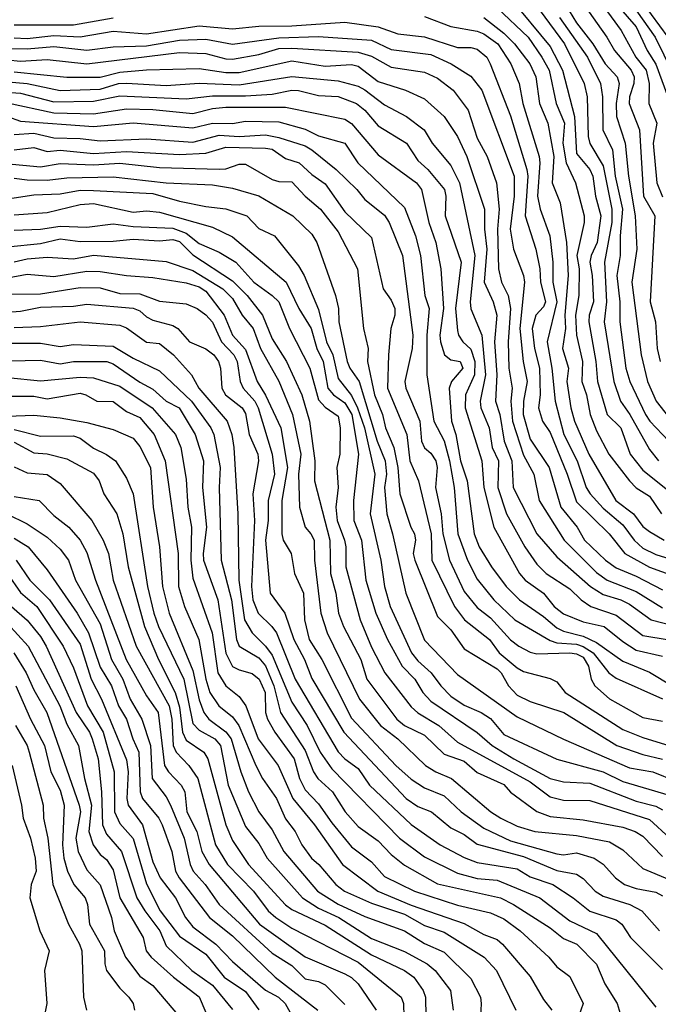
# Model space of a CAD drawing. Header units: metres. Extents: x -51132 to -49532, y -231222 to -229437.
# Tile 265 of 656: x -51038 to -50989, y -230081 to -230007. Entities that reach past the tile are written whole.
import ezdxf

# ---------------------------------------------------------------- set-up
doc = ezdxf.new("R2010")
doc.units = ezdxf.units.M
for name, color, linetype in [('CONTOUR_HALF', 8, 'Continuous'), ('CONTOUR_INDEX', 1, 'Continuous'), ('CONTOUR_INTER', 3, 'Continuous')]:
    doc.layers.add(name, color=color, linetype=linetype)

msp = doc.modelspace()

# ---------------------------------------------------------------- linework, layer by layer
at = {"layer": 'CONTOUR_HALF'}
for points, elevation in [([(-50994.761, -230004.259), (-50992.205, -230007.759), (-50991.1, -230009.759), (-50990.327, -230010.759), (-50990.086, -230011.759), (-50990.126, -230013.259), (-50989.506, -230014.759), (-50989.792, -230016.259), (-50989.52, -230019.259), (-50989.08, -230020.306)], 37.5), ([(-51001.58, -230006.044), (-50999.239, -230008.259), (-50998.193, -230009.759), (-50997.655, -230010.759), (-50997.131, -230013.259), (-50996.494, -230014.759), (-50996.619, -230016.259), (-50996.371, -230017.759), (-50995.661, -230019.259), (-50995.017, -230021.759), (-50995.008, -230022.259), (-50995.55, -230024.759), (-50995.393, -230025.759), (-50995.413, -230027.759), (-50995.671, -230029.259), (-50995.586, -230030.759), (-50995.126, -230032.759), (-50995.172, -230034.259), (-50994.82, -230035.259), (-50994.562, -230036.759), (-50994.08, -230037.987), (-50993.135, -230039.759), (-50991.58, -230041.773), (-50991.08, -230042.284), (-50990.08, -230042.917), (-50989.167, -230044.259)], 40.5), ([(-51007.08, -230006.686), (-51005.08, -230007.455), (-51003.08, -230007.803), (-51002.58, -230007.996), (-51001.523, -230008.759), (-51000.534, -230010.259), (-50999.927, -230011.759), (-50999.647, -230013.259), (-50998.412, -230017.259), (-50998.347, -230017.759), (-50998.529, -230020.259), (-50998.337, -230021.259), (-50997.598, -230023.259), (-50997.362, -230025.259), (-50997.377, -230026.759), (-50997.064, -230028.259), (-50997.812, -230031.259), (-50997.44, -230033.259), (-50997.195, -230035.759), (-50996.544, -230038.259), (-50995.532, -230040.259), (-50994.866, -230042.259), (-50994.565, -230042.759), (-50993.58, -230043.835), (-50992.08, -230045.09), (-50991.238, -230046.259), (-50990.58, -230046.843), (-50989.58, -230047.322), (-50987.08, -230048.116)], 41.5), ([(-50998.336, -230006.259), (-50996.503, -230008.759), (-50994.996, -230011.759), (-50994.78, -230012.759), (-50994.705, -230015.759), (-50994.58, -230016.28), (-50993.58, -230017.98), (-50992.921, -230021.259), (-50992.922, -230022.259), (-50993.46, -230025.259), (-50993.319, -230028.259), (-50993.489, -230029.759), (-50992.772, -230034.259), (-50992.273, -230035.759), (-50991.559, -230036.759), (-50990.08, -230039.392), (-50989.393, -230040.259)], 39.5), ([(-50996.149, -230006.259), (-50995.58, -230007.173), (-50994.341, -230008.759), (-50993.41, -230010.259), (-50992.505, -230011.259), (-50992.353, -230011.759), (-50992.585, -230013.259), (-50992.552, -230014.259), (-50991.909, -230016.259), (-50991.666, -230018.759), (-50991.156, -230021.759), (-50991.04, -230024.259), (-50991.394, -230026.759), (-50990.711, -230032.259), (-50990.22, -230034.259), (-50989.569, -230035.759), (-50988.08, -230037.647)], 38.5), ([(-50991.062, -230006.259), (-50989.647, -230008.259), (-50987.671, -230012.259)], 36.5), ([(-51038.08, -230007.319), (-51033.58, -230007.329), (-51030.58, -230006.799)], 41.5), ([(-51038.58, -230009.099), (-51037.08, -230009.135), (-51035.08, -230008.947), (-51032.58, -230009.234), (-51030.58, -230008.988), (-51028.08, -230008.898), (-51025.58, -230008.493), (-51023.58, -230008.412), (-51021.58, -230008.794), (-51018.08, -230008.31), (-51015.08, -230008.208), (-51011.08, -230008.474), (-51009.58, -230009.182), (-51006.58, -230009.56), (-51005.047, -230010.259), (-51003.58, -230011.206), (-51002.74, -230012.259), (-51000.29, -230018.759), (-51000.283, -230020.259), (-51000.601, -230022.759), (-51000.343, -230024.259), (-50999.586, -230026.259), (-50999.525, -230026.759), (-50999.871, -230030.259), (-50999.622, -230032.759), (-50999.31, -230034.259), (-50999.593, -230035.759), (-50999.608, -230036.759), (-50999.08, -230038.62), (-50997.657, -230040.759), (-50996.774, -230043.759), (-50995.532, -230045.259), (-50994.973, -230046.259), (-50993.398, -230047.759), (-50992.58, -230048.345), (-50991.08, -230048.964), (-50989.08, -230049.999)], 42.5), ([(-51038.08, -230010.879), (-51034.08, -230011.284), (-51032.08, -230011.288), (-51031.58, -230011.274), (-51030.08, -230010.904), (-51028.08, -230010.712), (-51024.08, -230010.631), (-51022.08, -230010.921), (-51021.08, -230010.923), (-51017.08, -230010.052), (-51014.58, -230010.434), (-51012.58, -230010.317), (-51012.08, -230010.448), (-51010.58, -230011.592), (-51008.496, -230012.259), (-51007.08, -230012.924), (-51005.576, -230014.259), (-51004.58, -230015.765), (-51003.858, -230017.259), (-51002.54, -230021.259), (-51002.533, -230022.759), (-51002.359, -230024.259), (-51002.554, -230026.759), (-51001.875, -230028.259), (-51001.601, -230029.259), (-51001.791, -230031.259), (-51001.615, -230033.759), (-51001.709, -230035.759), (-51001.38, -230036.759), (-51001.052, -230038.759), (-51000.463, -230040.259), (-51000.365, -230042.259), (-50998.58, -230045.764), (-50997.08, -230047.497), (-50994.528, -230049.759), (-50993.58, -230050.343), (-50992.228, -230050.759), (-50991.58, -230051.09), (-50989.944, -230052.259), (-50988.08, -230052.758)], 43.5), ([(-51041.08, -230012.243), (-51037.58, -230012.482), (-51035.08, -230013.138), (-51032.08, -230013.099), (-51030.08, -230012.691), (-51025.08, -230012.91), (-51023.08, -230012.678), (-51020.58, -230012.689), (-51018.58, -230012.565), (-51017.08, -230012.253), (-51016.58, -230012.272), (-51015.08, -230012.662), (-51013.58, -230012.742), (-51012.196, -230013.259), (-51011.568, -230013.759), (-51010.58, -230014.955), (-51008.428, -230016.259), (-51007.58, -230017.564), (-51006.825, -230018.259), (-51005.561, -230019.759), (-51005.449, -230020.259), (-51005.495, -230021.759), (-51004.301, -230025.259), (-51004.734, -230028.759), (-51004.58, -230030.403), (-51004.51, -230030.759), (-51004.161, -230031.259), (-51003.58, -230031.812), (-51003.259, -230032.759), (-51003.281, -230033.759), (-51003.981, -230035.259), (-51003.997, -230036.259), (-51002.737, -230040.259), (-51002.583, -230042.259), (-51001.818, -230045.259), (-50999.887, -230048.759), (-50999.454, -230049.259), (-50998.087, -230050.259), (-50997.275, -230051.259), (-50996.58, -230051.818), (-50995.08, -230052.412), (-50993.503, -230052.759), (-50992.08, -230053.916), (-50991.08, -230054.549), (-50989.08, -230055.004)], 44.5), ([(-51039.58, -230013.886), (-51037.58, -230014.61), (-51032.08, -230015.01), (-51029.08, -230014.725), (-51024.58, -230015.093), (-51023.08, -230014.749), (-51021.58, -230014.784), (-51020.58, -230014.611), (-51018.08, -230014.662), (-51016.08, -230015.194), (-51015.08, -230015.709), (-51013.08, -230016.252), (-51012.093, -230017.759), (-51008.58, -230021.117), (-51007.76, -230023.259), (-51007.366, -230024.759), (-51007.052, -230027.759), (-51006.717, -230028.759), (-51006.895, -230030.759), (-51006.885, -230033.759), (-51006.371, -230037.259), (-51005.58, -230038.739), (-51005.186, -230040.259), (-51004.836, -230042.259), (-51004.545, -230045.759), (-51003.831, -230047.759), (-51003.08, -230049.201), (-51001.83, -230050.759), (-51000.237, -230052.259), (-50997.58, -230053.822), (-50997.08, -230054.015), (-50995.58, -230054.114), (-50995.08, -230054.293), (-50994.316, -230054.759), (-50993.132, -230056.259), (-50992.58, -230056.686), (-50989.08, -230058.231)], 45.5), ([(-51038.08, -230016.758), (-51036.58, -230016.6), (-51035.58, -230016.878), (-51034.58, -230016.799), (-51032.08, -230017.046), (-51029.58, -230016.895), (-51025.58, -230017.128), (-51023.58, -230017.025), (-51022.08, -230016.553), (-51019.08, -230016.633), (-51018.58, -230016.717), (-51017.58, -230017.419), (-51016.528, -230017.759), (-51015.58, -230018.637), (-51014.58, -230019.333), (-51013.08, -230021.444), (-51011.08, -230023.394), (-51010.18, -230027.259), (-51009.58, -230028.133), (-51009.32, -230028.759), (-51009.298, -230029.259), (-51009.609, -230030.259), (-51009.8, -230032.259), (-51009.869, -230034.759), (-51008.41, -230038.259), (-51008.176, -230040.259), (-51007.521, -230041.759), (-51006.576, -230045.759), (-51006.511, -230047.759), (-51004.813, -230051.259), (-51004.052, -230052.259), (-51002.166, -230053.759), (-51001.437, -230054.759), (-51000.08, -230055.889), (-50999.58, -230056.179), (-50997.58, -230056.698), (-50997.08, -230056.957), (-50996.444, -230057.759), (-50992.08, -230060.561), (-50990.58, -230061.149), (-50986.58, -230062.402)], 46.5), ([(-51038.08, -230018.897), (-51037.08, -230019.041), (-51035.58, -230019.049), (-51034.08, -230018.884), (-51030.58, -230018.806), (-51026.58, -230019.269), (-51023.08, -230019.396), (-51021.58, -230019.653), (-51019.58, -230020.239), (-51017.024, -230021.759), (-51015.58, -230023.137), (-51015.206, -230023.759), (-51013.79, -230027.759), (-51013.562, -230028.759), (-51013.53, -230029.759), (-51012.911, -230032.759), (-51012.704, -230033.259), (-51011.992, -230034.259), (-51010.646, -230038.759), (-51010.037, -230040.259), (-51009.934, -230041.259), (-51010.089, -230042.259), (-51009.92, -230044.259), (-51009.477, -230045.759), (-51008.483, -230050.259), (-51007.08, -230053.799), (-51004.58, -230056.401), (-51000.08, -230059.583), (-50996.58, -230061.283), (-50991.58, -230063.435), (-50989.819, -230063.759), (-50988.08, -230064.446)], 47.5), ([(-51038.08, -230021.686), (-51035.58, -230021.493), (-51033.08, -230020.902), (-51032.08, -230020.82), (-51029.08, -230021.481), (-51028.08, -230021.361), (-51027.08, -230021.485), (-51023.08, -230022.616), (-51021.58, -230023.349), (-51017.517, -230026.759), (-51016.565, -230028.759), (-51015.632, -230030.259), (-51015.197, -230031.759), (-51014.721, -230032.759), (-51014.367, -230034.759), (-51013.951, -230035.259), (-51013.08, -230035.868), (-51012.555, -230036.759), (-51012.06, -230039.759), (-51012.444, -230043.259), (-51012.407, -230044.759), (-51011.832, -230046.259), (-51011.498, -230049.259), (-51010.743, -230051.759), (-51009.876, -230053.759), (-51008.76, -230055.759), (-51007.807, -230056.759), (-51007.182, -230057.759), (-51006.58, -230058.407), (-51003.08, -230060.78), (-51001.956, -230061.759), (-51000.331, -230062.759), (-50997.563, -230064.259), (-50996.58, -230064.498), (-50994.58, -230064.608), (-50991.08, -230065.964), (-50989.58, -230066.336), (-50989.08, -230066.61)], 48.5), ([(-51038.58, -230024.103), (-51036.08, -230023.836), (-51034.58, -230023.478), (-51033.08, -230023.694), (-51030.58, -230023.675), (-51029.08, -230023.514), (-51027.08, -230023.64), (-51026.08, -230023.539), (-51025.58, -230023.691), (-51024.58, -230024.688), (-51021.58, -230026.652), (-51020.453, -230027.759), (-51019.303, -230029.259), (-51018.58, -230031.032), (-51017.499, -230032.759), (-51016.341, -230035.259), (-51015.76, -230037.259), (-51015.348, -230040.259), (-51015.366, -230041.759), (-51014.223, -230046.259), (-51014.174, -230048.759), (-51013.77, -230050.259), (-51013.567, -230051.759), (-51013.184, -230052.759), (-51011.887, -230055.259), (-51011.418, -230056.759), (-51009.154, -230059.759), (-51008.58, -230060.252), (-51007.08, -230060.969), (-51005.58, -230062.426), (-51004.08, -230062.955), (-51003.08, -230063.812), (-51001.08, -230064.714), (-51000.58, -230065.28), (-50998.58, -230066.754), (-50997.58, -230067.12), (-50995.08, -230067.369), (-50992.08, -230067.924), (-50991.159, -230068.259), (-50990.58, -230068.613), (-50989.08, -230070.155)], 49.5), ([(-51038.58, -230026.445), (-51037.08, -230026.158), (-51035.08, -230026.33), (-51032.58, -230025.941), (-51031.58, -230025.945), (-51029.58, -230026.258), (-51027.58, -230026.397), (-51025.08, -230026.817), (-51024.08, -230027.125), (-51023.58, -230027.43), (-51022.214, -230029.259), (-51021.583, -230030.759), (-51020.58, -230031.855), (-51019.721, -230034.259), (-51019.08, -230035.308), (-51017.912, -230037.759), (-51017.417, -230040.759), (-51017.845, -230043.259), (-51017.851, -230045.759), (-51017.741, -230046.259), (-51017.129, -230047.259), (-51016.898, -230048.759), (-51016.202, -230050.259), (-51016.126, -230052.259), (-51015.772, -230053.759), (-51014.817, -230055.259), (-51012.58, -230059.685), (-51009.244, -230063.259), (-51008.08, -230064.305), (-51007.08, -230064.965), (-51005.58, -230065.558), (-51004.311, -230066.759), (-51002.58, -230068.012), (-51000.58, -230068.964), (-50997.08, -230069.936), (-50996.58, -230070.015), (-50995.58, -230069.873), (-50994.257, -230070.259), (-50993.58, -230070.726), (-50992.63, -230071.759), (-50991.951, -230072.259), (-50991.08, -230072.566), (-50989.58, -230072.833), (-50989.08, -230073.104)], 50.5), ([(-51038.58, -230029.017), (-51037.58, -230028.952), (-51036.08, -230028.647), (-51033.58, -230028.568), (-51032.58, -230028.417), (-51029.08, -230028.714), (-51028.58, -230028.916), (-51028.08, -230029.379), (-51027.58, -230029.635), (-51026.08, -230030.024), (-51025.711, -230030.259), (-51024.821, -230031.259), (-51023.58, -230031.809), (-51022.972, -230032.259), (-51022.625, -230032.759), (-51022.491, -230033.259), (-51022.389, -230034.759), (-51022.105, -230035.259), (-51020.846, -230036.259), (-51020.58, -230036.694), (-51020.303, -230038.259), (-51019.67, -230039.759), (-51019.607, -230040.259), (-51020.049, -230042.759), (-51019.905, -230044.759), (-51020.145, -230049.759), (-51020.044, -230050.759), (-51019.624, -230051.759), (-51018.591, -230052.759), (-51018.25, -230053.259), (-51016.84, -230056.759), (-51013.58, -230062.245), (-51013.088, -230062.759), (-51012.08, -230063.494), (-51011.215, -230064.759), (-51008.08, -230067.729), (-51005.885, -230069.259), (-51004.08, -230070.225), (-51003.08, -230070.589), (-51000.08, -230071.079), (-50999.08, -230071.679), (-50997.363, -230072.259), (-50995.84, -230073.259), (-50994.58, -230074.267), (-50992.58, -230074.919), (-50992.171, -230075.259), (-50991.508, -230076.259), (-50989.08, -230078.69)], 51.5), ([(-51038.58, -230031.369), (-51036.08, -230031.378), (-51034.58, -230031.625), (-51033.58, -230031.479), (-51030.58, -230031.607), (-51029.08, -230032.513), (-51027.08, -230033.454), (-51024.664, -230035.759), (-51023.21, -230037.759), (-51022.976, -230038.259), (-51022.5, -230040.759), (-51022.583, -230042.259), (-51022.438, -230047.759), (-51021.639, -230050.759), (-51021.27, -230053.759), (-51021.08, -230054.26), (-51019.58, -230055.139), (-51019.08, -230055.741), (-51018.445, -230057.259), (-51017.95, -230059.259), (-51016.08, -230062.13), (-51015.444, -230063.759), (-51015.128, -230064.259), (-51014.012, -230065.259), (-51013.06, -230066.759), (-51012.08, -230067.891), (-51010.58, -230068.97), (-51009.58, -230070.004), (-51008.58, -230070.794), (-51006.08, -230072.209), (-51001.339, -230073.259), (-51000.335, -230073.759), (-50997.58, -230075.522), (-50996.58, -230076.336), (-50995.551, -230076.759), (-50994.08, -230078.269), (-50993.444, -230079.759), (-50992.504, -230081.259), (-50992.202, -230082.259)], 52.5), ([(-51038.58, -230033.967), (-51036.08, -230034.226), (-51033.08, -230033.94), (-51032.08, -230033.984), (-51030.08, -230034.609), (-51027.635, -230036.259), (-51025.868, -230038.259), (-51025.478, -230039.259), (-51025.08, -230041.652), (-51024.956, -230043.759), (-51024.671, -230045.259), (-51024.73, -230047.759), (-51024.58, -230049.116), (-51023.113, -230053.259), (-51022.671, -230056.259), (-51022.08, -230057.253), (-51021.08, -230058.065), (-51020.559, -230058.759), (-51019.633, -230061.259), (-51018.129, -230063.259), (-51017.014, -230065.759), (-51015.375, -230067.759), (-51013.26, -230070.759), (-51010.583, -230072.759), (-51008.08, -230073.81), (-51004.08, -230075.197), (-51002.58, -230076.041), (-51001.58, -230076.416), (-51001.167, -230076.759), (-50999.08, -230079.219), (-50998.08, -230080.95), (-50997.457, -230081.759)], 53.5), ([(-51038.58, -230036.874), (-51036.58, -230036.801), (-51034.58, -230037.002), (-51032.58, -230037.373), (-51030.58, -230037.89), (-51029.08, -230038.538), (-51028.58, -230039.186), (-51027.78, -230040.759), (-51027.565, -230043.759), (-51027.083, -230046.759), (-51026.86, -230049.759), (-51026.364, -230051.759), (-51024.58, -230056.085), (-51024.08, -230058.3), (-51023.735, -230059.259), (-51023.36, -230059.759), (-51022.08, -230060.723), (-51021.685, -230061.259), (-51020.953, -230063.759), (-51020.372, -230065.259), (-51019.596, -230066.759), (-51018.58, -230068.134), (-51017.688, -230069.759), (-51015.144, -230072.759), (-51013.58, -230073.75), (-51011.58, -230074.688), (-51008.58, -230075.75), (-51007.08, -230076.72), (-51005.58, -230077.376), (-51003.58, -230079.369), (-51002.827, -230080.759), (-51002.8, -230081.259), (-51002.86, -230082.759)], 54.5), ([(-51038.08, -230038.85), (-51036.58, -230039.643), (-51035.58, -230039.716), (-51034.08, -230040.118), (-51032.08, -230041.179), (-51031.64, -230041.759), (-51031.286, -230042.759), (-51030.3, -230044.259), (-51029.87, -230045.759), (-51029.45, -230048.259), (-51028.218, -230052.759), (-51027.174, -230055.259), (-51025.901, -230057.759), (-51025.58, -230058.853), (-51025.346, -230060.759), (-51025.08, -230061.355), (-51023.731, -230062.259), (-51023.439, -230062.759), (-51022.078, -230067.759), (-51021.58, -230068.926), (-51020.361, -230070.759), (-51017.58, -230073.79), (-51017.08, -230074.139), (-51014.58, -230075.326), (-51011.08, -230077.565), (-51008.58, -230078.747), (-51007.866, -230079.259), (-51007.163, -230080.259), (-51006.987, -230080.759), (-51006.962, -230082.259)], 55.5), ([(-51038.08, -230042.948), (-51036.168, -230043.259), (-51035.08, -230044.382), (-51033.936, -230045.259), (-51033.08, -230046.259), (-51032.58, -230047.176), (-51031.92, -230049.259), (-51029.594, -230055.259), (-51028.08, -230058.002), (-51027.199, -230059.259), (-51026.703, -230063.259), (-51026.397, -230063.759), (-51025.452, -230064.759), (-51025.177, -230065.259), (-51025.034, -230066.759), (-51024.279, -230068.259), (-51023.891, -230069.759), (-51023.34, -230070.759), (-51019.536, -230075.259), (-51016.08, -230077.724), (-51013.08, -230079.012), (-51012.58, -230079.281), (-51012.09, -230079.759), (-51010.72, -230081.759)], 56.5), ([(-51038.08, -230046.089), (-51037.014, -230046.759), (-51035.58, -230048.494), (-51033.297, -230051.759), (-51032.44, -230053.259), (-51031.58, -230055.839), (-51030.725, -230057.259), (-51030.183, -230058.759), (-51029.573, -230059.759), (-51029.105, -230061.259), (-51028.639, -230062.259), (-51028.561, -230065.259), (-51028.362, -230065.759), (-51027.147, -230067.259), (-51026.879, -230067.759), (-51026.165, -230069.759), (-51025.881, -230071.259), (-51025.593, -230071.759), (-51023.319, -230074.759), (-51021.58, -230076.133), (-51018.349, -230079.259), (-51015.136, -230081.759)], 57.5), ([(-51038.58, -230048.797), (-51037.58, -230050.209), (-51036.359, -230051.259), (-51034.377, -230054.259), (-51033.58, -230055.896), (-51032.529, -230058.759), (-51031.332, -230060.759), (-51030.514, -230063.759), (-51030.49, -230066.759), (-51030.08, -230067.642), (-51029.08, -230068.778), (-51028.08, -230072.217), (-51027.044, -230074.259), (-51025.58, -230076.175), (-51023.58, -230077.527), (-51022.193, -230079.259), (-51020.58, -230080.349), (-51019.58, -230081.725)], 58.5), ([(-51038.58, -230052.539), (-51037.018, -230054.259), (-51034.608, -230058.759), (-51034.08, -230060.136), (-51033.198, -230061.759), (-51032.763, -230064.259), (-51032.234, -230066.259), (-51032.421, -230068.259), (-51032.102, -230069.259), (-51031.58, -230069.998), (-51031.08, -230070.377), (-51030.58, -230071.159), (-51030.082, -230073.259), (-51028.323, -230076.259), (-51028.099, -230077.259), (-51027.722, -230077.759), (-51026.023, -230079.259), (-51024.08, -230080.737), (-51023.58, -230081.919)], 59.5), ([(-51037.94, -230057.259), (-51036.837, -230059.759), (-51035.767, -230061.759), (-51035.304, -230063.759), (-51034.58, -230065.144), (-51034.3, -230066.259), (-51034.414, -230069.259), (-51034.306, -230070.259), (-51034.034, -230071.259), (-51033.558, -230072.259), (-51032.703, -230073.259), (-51032.54, -230073.759), (-51032.387, -230075.259), (-51031.242, -230077.259), (-51031.226, -230078.259), (-51031.091, -230078.759), (-51030.08, -230080.083), (-51029.402, -230080.759), (-51029.081, -230081.259), (-51028.972, -230081.759)], 60.5), ([(-51038.224, -230063.259), (-51037.512, -230066.259), (-51037.395, -230067.259), (-51036.84, -230068.759), (-51036.489, -230070.259), (-51036.401, -230071.259), (-51036.772, -230072.259), (-51036.875, -230073.259), (-51036.133, -230075.759), (-51035.432, -230077.259), (-51035.77, -230078.759), (-51035.592, -230081.259), (-51035.811, -230082.259)], 61.5)]:
    msp.add_lwpolyline(points, dxfattribs=dict(at, elevation=elevation))
at = {"layer": 'CONTOUR_INDEX'}
for points, elevation in [([(-51000.622, -230005.259), (-50997.58, -230008.967), (-50996.635, -230010.759), (-50995.725, -230014.259), (-50995.58, -230017.043), (-50994.58, -230018.247), (-50994.342, -230018.759), (-50994.161, -230020.259), (-50993.745, -230021.759), (-50994.029, -230023.759), (-50994.483, -230024.759), (-50994.579, -230025.259), (-50994.398, -230026.259), (-50994.3, -230028.259), (-50994.618, -230029.259), (-50994.647, -230029.759), (-50994.113, -230032.759), (-50993.997, -230034.259), (-50993.261, -230036.759), (-50992.227, -230037.759), (-50991.535, -230039.759), (-50990.58, -230040.961), (-50987.58, -230043.35)], 40), ([(-51038.58, -230013.205), (-51035.08, -230013.962), (-51032.08, -230014.048), (-51029.58, -230013.675), (-51027.58, -230013.726), (-51024.58, -230014.03), (-51023.08, -230013.635), (-51022.08, -230013.534), (-51017.58, -230013.531), (-51013.08, -230014.441), (-51012.58, -230014.787), (-51010.58, -230017.135), (-51007.682, -230019.259), (-51007.285, -230019.759), (-51006.731, -230022.259), (-51006.219, -230023.759), (-51005.84, -230025.759), (-51005.627, -230028.759), (-51005.899, -230030.759), (-51005.857, -230031.259), (-51005.558, -230032.259), (-51005.08, -230032.632), (-51004.378, -230032.759), (-51004.171, -230033.259), (-51005.029, -230034.259), (-51005.196, -230034.759), (-51005.018, -230037.259), (-51004.691, -230038.259), (-51004.34, -230040.259), (-51003.844, -230041.759), (-51003.308, -230045.759), (-51002.931, -230046.759), (-51002.014, -230048.259), (-51000.888, -230049.759), (-50999.898, -230050.759), (-50998.08, -230052.016), (-50997.08, -230052.867), (-50996.58, -230053.136), (-50995.08, -230053.507), (-50994.08, -230053.972), (-50992.08, -230055.398), (-50990.08, -230056.228), (-50988.347, -230057.259)], 45), ([(-51038.08, -230025.229), (-51037.08, -230025.002), (-51035.58, -230024.866), (-51033.58, -230025.005), (-51032.08, -230024.711), (-51026.58, -230025.191), (-51024.58, -230025.878), (-51022.303, -230027.259), (-51021.58, -230027.99), (-51020.84, -230029.259), (-51020.005, -230030.259), (-51019.47, -230031.759), (-51018.08, -230034.246), (-51017.038, -230036.759), (-51016.407, -230039.759), (-51016.591, -230041.259), (-51016.512, -230043.759), (-51016.093, -230045.259), (-51015.644, -230045.759), (-51015.406, -230046.259), (-51015.387, -230047.759), (-51014.888, -230051.759), (-51014.416, -230053.259), (-51011.991, -230058.259), (-51010.397, -230060.259), (-51009.095, -230061.259), (-51007.001, -230063.259), (-51006.207, -230063.759), (-51005.023, -230064.259), (-51002.055, -230066.759), (-51001.292, -230067.259), (-51000.08, -230067.842), (-50998.725, -230068.259), (-50995.58, -230068.563), (-50993.08, -230069.047), (-50992.08, -230069.638), (-50990.58, -230071.048), (-50988.58, -230071.882)], 50), ([(-51038.08, -230037.9), (-51036.08, -230038.389), (-51033.58, -230038.369), (-51033.08, -230038.533), (-51032.08, -230039.311), (-51031.08, -230039.772), (-51030.423, -230040.259), (-51029.58, -230041.57), (-51029.065, -230042.759), (-51027.99, -230049.759), (-51027.514, -230051.759), (-51027.167, -230052.759), (-51025.259, -230056.759), (-51024.58, -230060.092), (-51024.08, -230060.608), (-51022.906, -230061.259), (-51022.485, -230061.759), (-51021.897, -230064.759), (-51020.58, -230067.879), (-51019.58, -230069.165), (-51018.949, -230070.259), (-51016.282, -230073.259), (-51015.08, -230074.035), (-51013.543, -230074.759), (-51011.08, -230076.342), (-51008.58, -230077.32), (-51006.869, -230078.259), (-51006.274, -230078.759), (-51005.094, -230080.259), (-51004.894, -230081.759)], 55), ([(-51038.089, -230054.759), (-51037.151, -230056.259), (-51036.58, -230057.563), (-51035.606, -230059.259), (-51033.149, -230066.259), (-51033.052, -230066.759), (-51033.413, -230068.759), (-51033.234, -230069.759), (-51032.58, -230071.162), (-51031.58, -230072.297), (-51030.726, -230074.759), (-51030.524, -230075.759), (-51029.658, -230077.759), (-51028.58, -230079.178), (-51027.58, -230079.885), (-51025.58, -230082.267)], 60)]:
    msp.add_lwpolyline(points, dxfattribs=dict(at, elevation=elevation))
at = {"layer": 'CONTOUR_INTER'}
for points, elevation in [([(-50994.29, -230003.759), (-50991.08, -230007.48), (-50990.254, -230009.259), (-50989.58, -230010.288), (-50988.691, -230012.759)], 37), ([(-50995.045, -230005.759), (-50993.286, -230008.259), (-50992.723, -230009.259), (-50991.449, -230010.759), (-50991.231, -230011.259), (-50991.242, -230011.759), (-50991.584, -230012.759), (-50991.606, -230013.259), (-50990.833, -230015.259), (-50990.519, -230020.259), (-50989.676, -230021.759), (-50990.026, -230028.259), (-50989.62, -230029.759), (-50989.503, -230031.759), (-50989.255, -230032.759)], 38), ([(-50990.58, -230005.68), (-50988.695, -230008.259)], 36), ([(-51002.58, -230006.758), (-51001.08, -230007.942), (-51000.257, -230008.759), (-50999.122, -230010.259), (-50998.657, -230011.259), (-50998.371, -230013.259), (-50997.748, -230014.759), (-50997.298, -230017.259), (-50997.418, -230019.259), (-50996.831, -230020.759), (-50996.336, -230023.759), (-50996.208, -230026.259), (-50996.473, -230029.259), (-50996.427, -230030.259), (-50996.651, -230031.759), (-50996.196, -230033.259), (-50996.308, -230034.259), (-50996.026, -230036.259), (-50995.724, -230037.259), (-50994.643, -230039.759), (-50992.603, -230043.259), (-50991.281, -230044.259), (-50990.58, -230045.224), (-50990.08, -230045.6), (-50988.954, -230046.259)], 41), ([(-50996.877, -230006.759), (-50994.764, -230009.759), (-50993.781, -230011.759), (-50993.613, -230012.759), (-50993.604, -230015.259), (-50992.861, -230016.759), (-50992.655, -230018.759), (-50992.103, -230021.259), (-50992.288, -230023.259), (-50992.285, -230024.759), (-50992.548, -230026.259), (-50992.304, -230028.259), (-50992.319, -230029.759), (-50991.853, -230033.259), (-50991.545, -230034.259), (-50990.361, -230036.759), (-50990.045, -230037.259), (-50988.618, -230038.759)], 39), ([(-51038.08, -230008.303), (-51037.08, -230008.354), (-51035.08, -230008.127), (-51033.08, -230008.22), (-51030.58, -230007.809), (-51028.08, -230008.013), (-51024.08, -230007.399), (-51021.58, -230007.629), (-51019.58, -230007.421), (-51017.08, -230007.388), (-51013.08, -230007.109), (-51010.58, -230007.483), (-51009.08, -230007.998), (-51007.08, -230008.22), (-51004.58, -230009.04), (-51003.58, -230009.039), (-51003.08, -230009.162), (-51002.365, -230009.759), (-51002.112, -230010.259), (-51000.58, -230014.19), (-50999.336, -230018.259), (-50999.272, -230018.759), (-50999.452, -230021.759), (-50998.652, -230024.259), (-50998.359, -230025.759), (-50998.302, -230026.759), (-50997.921, -230028.259), (-50998.08, -230028.624), (-50998.658, -230029.259), (-50998.939, -230030.259), (-50998.746, -230031.759), (-50998.384, -230033.259), (-50998.338, -230035.259), (-50998.448, -230036.259), (-50998.146, -230037.259), (-50997.58, -230038.127), (-50996.293, -230041.259), (-50995.58, -230043.353), (-50993.121, -230045.759), (-50991.924, -230047.259), (-50990.08, -230048.29), (-50987.08, -230049.376)], 42), ([(-51038.58, -230009.972), (-51037.58, -230010.056), (-51035.58, -230009.93), (-51032.58, -230010.279), (-51025.58, -230009.421), (-51023.58, -230009.497), (-51022.08, -230009.895), (-51021.58, -230009.909), (-51019.58, -230009.554), (-51018.08, -230009.122), (-51017.08, -230009.088), (-51012.08, -230009.375), (-51011.08, -230009.685), (-51009.58, -230010.514), (-51007.08, -230010.888), (-51006.08, -230011.363), (-51004.903, -230012.259), (-51003.779, -230013.759), (-51003.08, -230015.877), (-51002.345, -230017.259), (-51001.625, -230019.259), (-51001.439, -230021.259), (-51001.558, -230022.759), (-51001.485, -230025.759), (-51001.239, -230026.759), (-51000.743, -230027.759), (-51000.575, -230028.759), (-51000.759, -230031.259), (-51000.687, -230033.259), (-51000.443, -230034.759), (-51000.556, -230035.759), (-51000.414, -230037.259), (-50999.58, -230039.837), (-50998.819, -230041.259), (-50998.418, -230043.259), (-50996.521, -230046.259), (-50994.08, -230048.681), (-50993.263, -230049.259), (-50991.08, -230050.136), (-50989.08, -230051.349)], 43), ([(-51039.08, -230011.575), (-51037.08, -230011.743), (-51034.58, -230012.291), (-51031.58, -230012.191), (-51030.183, -230011.759), (-51029.58, -230011.717), (-51026.58, -230011.895), (-51024.08, -230011.73), (-51021.08, -230011.852), (-51017.08, -230011.233), (-51013.58, -230011.564), (-51012.08, -230011.964), (-51011.58, -230012.22), (-51010.08, -230013.377), (-51008.432, -230014.259), (-51007.09, -230015.259), (-51006.494, -230016.259), (-51005.08, -230017.954), (-51004.436, -230019.259), (-51003.256, -230024.759), (-51003.621, -230028.259), (-51003.58, -230028.764), (-51002.729, -230030.759), (-51002.47, -230033.759), (-51002.87, -230035.759), (-51002.809, -230036.259), (-51002.172, -230037.759), (-51001.956, -230039.259), (-51001.467, -230040.259), (-51001.52, -230042.259), (-51000.871, -230044.259), (-50999.479, -230046.759), (-50998.58, -230048.068), (-50997.873, -230048.759), (-50996.08, -230049.929), (-50995.242, -230050.759), (-50994.499, -230051.259), (-50992.58, -230051.914), (-50990.58, -230053.442), (-50988.58, -230053.774)], 44), ([(-51038.08, -230015.611), (-51036.58, -230015.501), (-51035.08, -230015.856), (-51033.08, -230015.902), (-51031.58, -230016.077), (-51028.08, -230015.93), (-51024.58, -230016.174), (-51022.58, -230015.648), (-51021.08, -230015.768), (-51019.08, -230015.64), (-51018.08, -230015.823), (-51016.08, -230016.472), (-51015.58, -230016.756), (-51013.735, -230018.259), (-51012.186, -230019.759), (-51011.58, -230020.516), (-51010.08, -230021.689), (-51009.739, -230022.259), (-51008.74, -230024.759), (-51007.938, -230030.759), (-51007.995, -230031.759), (-51008.544, -230034.259), (-51008.47, -230034.759), (-51007.426, -230037.259), (-51007.305, -230038.759), (-51007.08, -230039.28), (-51006.58, -230039.68), (-51006.215, -230040.259), (-51006.102, -230040.759), (-51006.246, -230042.259), (-51005.798, -230044.259), (-51005.678, -230045.759), (-51005.173, -230047.759), (-51004.08, -230050.123), (-51003.08, -230051.34), (-51002.08, -230052.109), (-51000.58, -230053.782), (-50999.951, -230054.259), (-50999.08, -230054.711), (-50998.58, -230054.829), (-50996.08, -230054.772), (-50995.58, -230054.829), (-50995.08, -230055.096), (-50994.672, -230055.759), (-50994.487, -230056.759), (-50994.207, -230057.259), (-50993.08, -230058.241), (-50990.58, -230059.635), (-50989.08, -230059.918)], 46), ([(-51039.58, -230017.732), (-51036.08, -230018.044), (-51034.58, -230017.796), (-51032.08, -230017.904), (-51030.08, -230017.761), (-51027.08, -230018.093), (-51022.58, -230018.221), (-51022.08, -230018.193), (-51021.08, -230017.85), (-51020.58, -230017.844), (-51018.58, -230019.013), (-51018.08, -230019.154), (-51017.08, -230019.179), (-51016.095, -230020.259), (-51014.92, -230021.259), (-51013.58, -230022.956), (-51012.123, -230025.759), (-51011.667, -230030.259), (-51011.32, -230031.759), (-51011.374, -230032.759), (-51010.848, -230035.259), (-51010.245, -230036.759), (-51010.021, -230037.759), (-51009.377, -230039.259), (-51009.074, -230040.759), (-51008.943, -230042.759), (-51008.101, -230045.259), (-51007.829, -230045.759), (-51007.751, -230046.259), (-51007.918, -230047.259), (-51007.79, -230047.759), (-51006.08, -230052.022), (-51005.08, -230053.013), (-51004.08, -230054.451), (-51001.58, -230055.959), (-51001.284, -230056.259), (-51000.727, -230057.259), (-51000.08, -230057.948), (-50999.08, -230058.427), (-50996.546, -230059.259), (-50992.535, -230061.759), (-50990.58, -230062.452), (-50989.08, -230062.794)], 47), ([(-51039.58, -230020.615), (-51036.58, -230020.152), (-51034.58, -230020.08), (-51033.08, -230019.802), (-51032.08, -230019.824), (-51027.58, -230020.062), (-51025.58, -230020.645), (-51023.58, -230021.054), (-51022.08, -230021.213), (-51020.485, -230021.759), (-51019.58, -230022.695), (-51018.403, -230023.259), (-51016.58, -230025.527), (-51016.157, -230026.259), (-51015.08, -230028.815), (-51014.468, -230031.259), (-51014.001, -230032.259), (-51013.58, -230034.036), (-51012.58, -230035.32), (-51012.12, -230036.259), (-51011.61, -230037.759), (-51010.825, -230041.259), (-51011.173, -230044.259), (-51010.361, -230047.759), (-51010.088, -230049.759), (-51009.669, -230051.259), (-51008.045, -230054.759), (-51007.58, -230055.359), (-51006.567, -230056.259), (-51005.84, -230057.259), (-51005.08, -230058.026), (-51004.08, -230058.713), (-51002.78, -230059.259), (-51002.08, -230059.723), (-51001.08, -230060.919), (-50997.08, -230062.789), (-50993.58, -230063.758), (-50992.08, -230064.482), (-50988.58, -230065.503)], 48), ([(-51038.08, -230022.843), (-51036.08, -230022.762), (-51034.58, -230022.521), (-51032.58, -230022.598), (-51030.58, -230022.346), (-51029.08, -230022.55), (-51026.08, -230022.679), (-51025.08, -230023.059), (-51024.08, -230023.84), (-51022.58, -230024.494), (-51021.33, -230025.259), (-51019.969, -230026.759), (-51018.567, -230027.759), (-51018.07, -230028.259), (-51017.279, -230030.259), (-51015.72, -230033.259), (-51015.08, -230035.637), (-51014.58, -230036.207), (-51013.58, -230036.871), (-51013.439, -230037.759), (-51013.475, -230039.759), (-51013.69, -230040.759), (-51013.58, -230042.259), (-51013.759, -230043.759), (-51013.666, -230044.759), (-51013.107, -230046.259), (-51012.999, -230046.759), (-51013.015, -230048.259), (-51011.923, -230052.259), (-51011.08, -230054.338), (-51010.071, -230056.259), (-51008.08, -230058.837), (-51007.58, -230059.295), (-51005.974, -230060.259), (-51004.58, -230061.503), (-50999.08, -230064.504), (-50997.58, -230065.627), (-50996.58, -230065.882), (-50994.58, -230065.907), (-50990.08, -230067.345), (-50988.535, -230068.759)], 49), ([(-51038.58, -230027.679), (-51036.08, -230027.644), (-51033.08, -230027.156), (-51031.58, -230027.189), (-51030.08, -230027.607), (-51028.58, -230027.631), (-51027.08, -230028.202), (-51025.08, -230028.406), (-51024.25, -230028.759), (-51023.58, -230029.221), (-51023.08, -230029.77), (-51022.416, -230031.259), (-51021.482, -230032.259), (-51021.22, -230032.759), (-51021.002, -230034.259), (-51020.768, -230034.759), (-51019.892, -230035.759), (-51019.641, -230036.259), (-51018.583, -230039.759), (-51018.412, -230041.259), (-51018.879, -230043.259), (-51018.885, -230044.759), (-51019.09, -230046.259), (-51018.725, -230050.259), (-51017.608, -230051.759), (-51016.937, -230053.759), (-51016.134, -230055.259), (-51015.58, -230056.709), (-51013.175, -230060.759), (-51008.466, -230065.759), (-51007.58, -230066.365), (-51006.536, -230066.759), (-51005.08, -230067.972), (-51004.08, -230068.494), (-51003.08, -230069.207), (-50999.58, -230070.151), (-50997.08, -230071.207), (-50995.58, -230071.481), (-50995.08, -230071.799), (-50994.183, -230072.759), (-50993.58, -230073.15), (-50991.545, -230073.759), (-50990.656, -230074.259), (-50989.321, -230075.759)], 51), ([(-51038.08, -230030.182), (-51036.08, -230030.101), (-51033.08, -230029.757), (-51030.08, -230030), (-51029.58, -230030.216), (-51028.08, -230031.288), (-51027.08, -230031.401), (-51026.033, -230032.259), (-51024.671, -230033.759), (-51024.107, -230034.759), (-51021.979, -230037.259), (-51021.627, -230038.259), (-51021.478, -230039.259), (-51021.169, -230044.259), (-51021.095, -230049.259), (-51020.665, -230052.259), (-51020.08, -230053.245), (-51019.08, -230054.249), (-51018.58, -230054.933), (-51017.08, -230058.487), (-51015.931, -230060.259), (-51014.947, -230062.259), (-51014.08, -230063.519), (-51008.957, -230068.759), (-51007.08, -230070.158), (-51004.58, -230071.402), (-51003.08, -230071.795), (-51001.58, -230071.931), (-50998.346, -230073.259), (-50996.08, -230075.006), (-50994.08, -230075.963), (-50989.58, -230081.519)], 52), ([(-51039.58, -230032.723), (-51036.08, -230032.662), (-51034.58, -230032.919), (-51033.58, -230032.762), (-51031.068, -230032.759), (-51030.58, -230032.925), (-51028.58, -230034.308), (-51027.58, -230034.842), (-51026.58, -230035.751), (-51025.595, -230036.259), (-51024.393, -230038.259), (-51023.76, -230040.259), (-51023.852, -230042.259), (-51023.541, -230045.259), (-51023.801, -230047.259), (-51023.755, -230047.759), (-51022.67, -230050.759), (-51022.08, -230054.792), (-51021.58, -230055.787), (-51021.08, -230056.056), (-51020.08, -230056.318), (-51019.567, -230056.759), (-51019.095, -230057.759), (-51019.069, -230059.259), (-51018.929, -230059.759), (-51018.379, -230060.759), (-51016.927, -230062.759), (-51016.5, -230064.259), (-51016.08, -230065.111), (-51015.08, -230066.167), (-51014.08, -230067.61), (-51012.58, -230069.412), (-51011.08, -230070.537), (-51010.08, -230071.644), (-51007.823, -230072.759), (-51004.58, -230073.827), (-51002.08, -230074.405), (-51001.08, -230074.86), (-50999.841, -230075.759), (-50997.667, -230077.759), (-50997.08, -230078.49), (-50996.08, -230079.198), (-50995.076, -230081.259), (-50995.78, -230083.259)], 53), ([(-51040.08, -230035.362), (-51036.58, -230035.378), (-51035.58, -230035.578), (-51033.08, -230035.137), (-51032.644, -230035.259), (-51031.822, -230035.759), (-51030.58, -230035.775), (-51029.58, -230036.527), (-51028.58, -230036.99), (-51027.492, -230038.259), (-51026.661, -230040.259), (-51025.68, -230047.259), (-51025.665, -230049.759), (-51025.2, -230051.259), (-51024.108, -230053.759), (-51023.576, -230056.759), (-51023.285, -230057.759), (-51022.594, -230058.759), (-51021.58, -230059.601), (-51021.095, -230060.259), (-51019.811, -230063.259), (-51019.306, -230064.259), (-51018.249, -230065.759), (-51017.58, -230067.311), (-51016.839, -230068.259), (-51016.342, -230069.259), (-51015.612, -230070.259), (-51015.039, -230070.759), (-51013.777, -230072.259), (-51013.101, -230072.759), (-51011.08, -230073.668), (-51008.58, -230074.506), (-51007.08, -230075.354), (-51005.58, -230075.853), (-51002.554, -230077.759), (-51001.64, -230078.759), (-51000.171, -230081.759)], 54), ([(-51038.08, -230040.698), (-51037.08, -230041.166), (-51035.58, -230041.281), (-51034.58, -230041.958), (-51032.196, -230044.759), (-51031.337, -230046.259), (-51030.949, -230047.259), (-51030.594, -230049.259), (-51028.862, -230054.259), (-51026.361, -230058.759), (-51026.145, -230059.759), (-51026.049, -230061.759), (-51025.832, -230062.259), (-51024.861, -230063.259), (-51024.198, -230064.259), (-51022.864, -230069.259), (-51021.941, -230070.759), (-51019.987, -230072.759), (-51018.876, -230074.259), (-51018.301, -230074.759), (-51017.08, -230075.557), (-51012.08, -230078.135), (-51008.826, -230080.759), (-51008.661, -230081.259), (-51008.622, -230082.259)], 56), ([(-51038.624, -230044.259), (-51037.08, -230045.02), (-51035.58, -230046.02), (-51034.58, -230046.927), (-51033.972, -230047.759), (-51033.426, -230049.259), (-51031.58, -230052.582), (-51030.703, -230055.259), (-51029.854, -230056.759), (-51029.311, -230058.259), (-51028.412, -230059.759), (-51027.778, -230061.759), (-51027.64, -230064.259), (-51026.58, -230065.65), (-51026.262, -230066.259), (-51025.221, -230068.759), (-51024.776, -230070.759), (-51024.542, -230071.259), (-51023.645, -230072.259), (-51022.58, -230073.759), (-51018.58, -230077.44), (-51017.08, -230078.373), (-51016.08, -230079.385), (-51015.08, -230079.597), (-51014.58, -230079.832), (-51013.08, -230081.33)], 57), ([(-51037.918, -230047.759), (-51036.879, -230049.259), (-51035.404, -230050.759), (-51033.08, -230054.118), (-51032.257, -230056.759), (-51031.471, -230058.259), (-51029.58, -230062.837), (-51029.45, -230063.759), (-51029.561, -230065.759), (-51029.45, -230066.259), (-51028.372, -230067.759), (-51027.58, -230070.553), (-51027.035, -230071.759), (-51025.882, -230073.259), (-51025.112, -230074.759), (-51024.58, -230075.458), (-51022.828, -230076.759), (-51021.58, -230078.077), (-51019.08, -230080.248), (-51018.109, -230080.759), (-51017.585, -230081.259), (-51017.08, -230082.16)], 58), ([(-51038.273, -230051.259), (-51037.08, -230052.295), (-51036.08, -230053.521), (-51035.645, -230054.259), (-51033.393, -230059.259), (-51032.364, -230060.759), (-51032.165, -230061.259), (-51031.721, -230062.759), (-51031.463, -230065.259), (-51031.397, -230067.759), (-51031.08, -230068.47), (-51029.967, -230069.759), (-51028.788, -230073.259), (-51028.2, -230074.259), (-51027.064, -230075.759), (-51026.58, -230076.885), (-51024.639, -230078.759), (-51023.08, -230079.874), (-51021.58, -230081.709)], 59), ([(-51037.968, -230060.259), (-51037.075, -230061.759), (-51036.924, -230062.259), (-51035.877, -230066.259), (-51035.843, -230067.259), (-51035.522, -230068.759), (-51035.14, -230072.259), (-51033.969, -230075.259), (-51033.126, -230076.759), (-51032.968, -230077.259), (-51032.84, -230080.759), (-51032.598, -230081.759)], 61)]:
    msp.add_lwpolyline(points, dxfattribs=dict(at, elevation=elevation))

doc.saveas('drawing.dxf')
